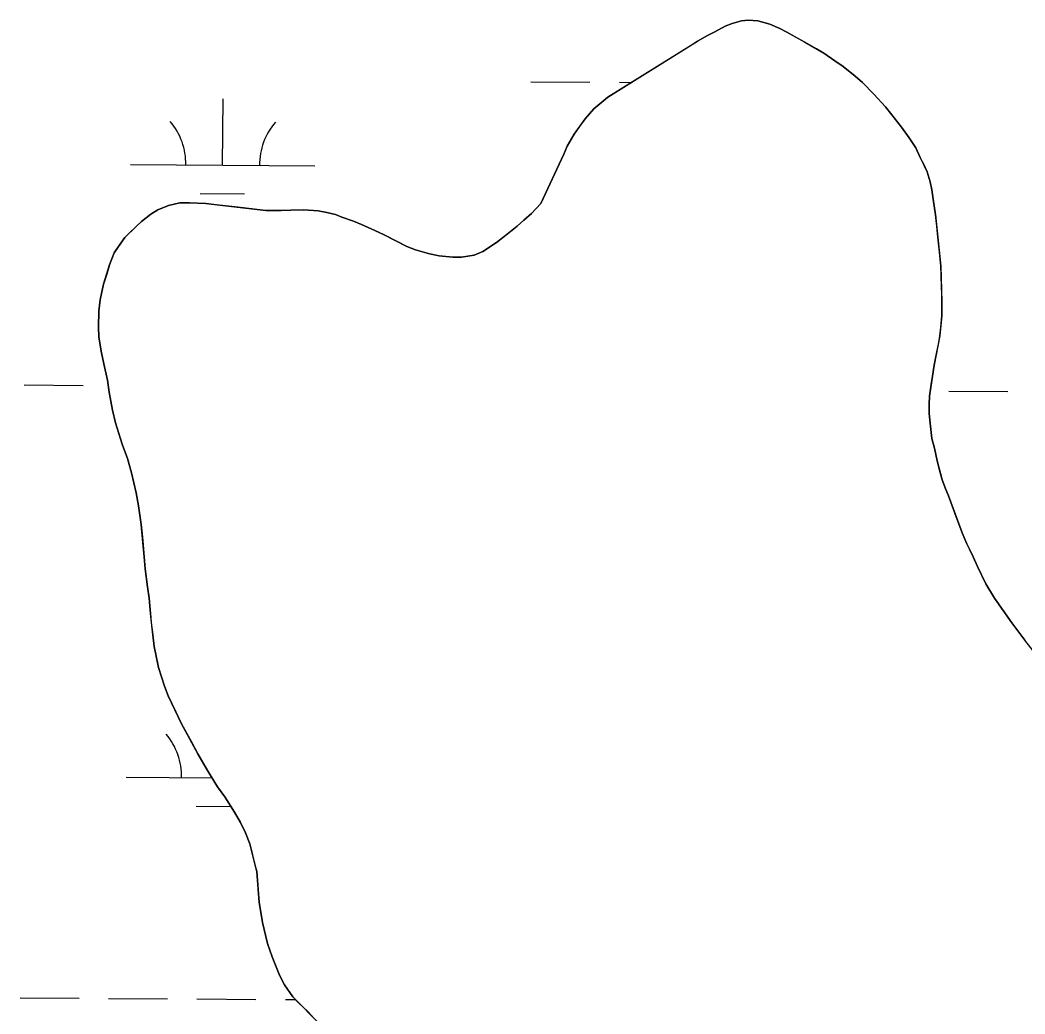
# Model space of a CAD drawing. Extents: x 3172231 to 3210228, y 940198 to 965780.
# Drawn here: x 3200964 to 3201509, y 952542 to 953081 of the extents above; entities that cross this region are included whole.
import ezdxf

# ---------------------------------------------------------------- set-up
doc = ezdxf.new("R2010")
doc.units = 0
for name, color, linetype in [('V-SITE-VEGE', 7, 'Continuous'), ('V-TOPO-SHOR', 7, 'Continuous'), ('V-WETL-SWMP', 7, 'Continuous')]:
    doc.layers.add(name, color=color, linetype=linetype)

msp = doc.modelspace()

# ---------------------------------------------------------------- linework, layer by layer
at = {"layer": 'V-SITE-VEGE'}
for p, q in [((3201340.802, 953075.013), (3201346.391, 953078.028)), ((3201346.391, 953078.028), (3201350.114, 953079.529)), ((3201350.114, 953079.529), (3201355.187, 953080.854)), ((3201355.187, 953080.854), (3201358.736, 953081.341)), ((3201358.736, 953081.341), (3201363.971, 953080.977)), ((3201363.971, 953080.977), (3201367.344, 953080.112)), ((3201367.344, 953080.112), (3201370.547, 953079.086)), ((3201370.547, 953079.086), (3201375.94, 953076.694)), ((3201331.318, 953069.827), (3201336.739, 953073.008)), ((3201336.739, 953073.008), (3201340.802, 953075.013)), ((3201375.94, 953076.694), (3201379.814, 953074.816)), ((3201379.814, 953074.816), (3201389.583, 953069.363)), ((3201282.692, 953039.507), (3201331.318, 953069.827)), ((3201389.583, 953069.363), (3201399.854, 953063.399)), ((3201399.854, 953063.399), (3201405.914, 953059.313)), ((3201405.914, 953059.313), (3201410.457, 953056.081)), ((3201410.457, 953056.081), (3201416.848, 953050.984)), ((3201416.848, 953050.984), (3201420.885, 953047.414)), ((3201420.885, 953047.414), (3201427.101, 953041.135)), ((3201275.059, 953033.127), (3201282.692, 953039.507)), ((3201427.101, 953041.135), (3201433.314, 953034.178)), ((3201433.314, 953034.178), (3201442.041, 953023.158)), ((3201264.35, 953019.504), (3201270.304, 953027.747)), ((3201270.304, 953027.747), (3201275.059, 953033.127)), ((3201442.041, 953023.158), (3201446.235, 953017.392)), ((3201260.602, 953012.934), (3201264.35, 953019.504)), ((3201446.235, 953017.392), (3201449.754, 953011.969)), ((3201258.72, 953008.553), (3201260.602, 953012.934)), ((3201449.754, 953011.969), (3201452.09, 953006.722)), ((3201246.254, 952981.763), (3201258.72, 953008.553)), ((3201452.09, 953006.722), (3201454.431, 953002.319)), ((3201454.431, 953002.319), (3201455.934, 952998.934)), ((3201455.934, 952998.934), (3201457.593, 952993.521)), ((3201457.593, 952993.521), (3201458.587, 952989.126)), ((3201458.587, 952989.126), (3201459.238, 952984.055)), ((3201038.335, 952978.265), (3201044.09, 952980.768)), ((3201044.09, 952980.768), (3201050.344, 952982.087)), ((3201050.344, 952982.087), (3201055.581, 952982.23)), ((3201055.581, 952982.23), (3201064.361, 952981.847)), ((3201064.361, 952981.847), (3201096.936, 952977.966)), ((3201241.161, 952976.385), (3201246.254, 952981.763)), ((3201459.238, 952984.055), (3201460.544, 952975.603)), ((3201029.522, 952972.06), (3201034.606, 952975.918)), ((3201034.606, 952975.918), (3201038.335, 952978.265)), ((3201096.936, 952977.966), (3201105.38, 952977.923)), ((3201105.38, 952977.923), (3201110.619, 952978.235)), ((3201110.619, 952978.235), (3201117.713, 952978.368)), ((3201117.713, 952978.368), (3201125.479, 952977.819)), ((3201125.479, 952977.819), (3201130.202, 952976.953)), ((3201130.202, 952976.953), (3201134.759, 952975.746)), ((3201134.759, 952975.746), (3201138.298, 952974.376)), ((3201138.298, 952974.376), (3201144.534, 952972.15)), ((3201237.089, 952972.691), (3201241.161, 952976.385)), ((3201460.544, 952975.603), (3201463.442, 952947.722)), ((3201020.523, 952963.325), (3201026.635, 952969.373)), ((3201026.635, 952969.373), (3201029.522, 952972.06)), ((3201144.534, 952972.15), (3201148.917, 952970.438)), ((3201148.917, 952970.438), (3201156.163, 952967.192)), ((3201222.165, 952960.608), (3201233.358, 952969.5)), ((3201233.358, 952969.5), (3201237.089, 952972.691)), ((3201016.954, 952958.447), (3201020.523, 952963.325)), ((3201156.163, 952967.192), (3201161.217, 952964.802)), ((3201161.217, 952964.802), (3201173.513, 952958.49)), ((3201014.74, 952954.91), (3201016.954, 952958.447)), ((3201173.513, 952958.49), (3201178.234, 952956.61)), ((3201214.879, 952955.746), (3201222.165, 952960.608)), ((3201012.174, 952948.506), (3201014.74, 952954.91)), ((3201178.234, 952956.61), (3201185.822, 952954.373)), ((3201185.822, 952954.373), (3201191.052, 952953.333)), ((3201191.052, 952953.333), (3201198.478, 952952.62)), ((3201198.478, 952952.62), (3201203.207, 952952.598)), ((3201203.207, 952952.598), (3201210.138, 952953.745)), ((3201210.138, 952953.745), (3201214.879, 952955.746)), ((3201008.911, 952938.051), (3201012.174, 952948.506)), ((3201463.442, 952947.722), (3201464.02, 952928.466)), ((3201007.009, 952929.447), (3201008.911, 952938.051)), ((3201006.302, 952923.371), (3201007.009, 952929.447)), ((3201464.02, 952928.466), (3201463.981, 952921.034)), ((3201006.089, 952914.757), (3201006.302, 952923.371)), ((3201463.981, 952921.034), (3201462.912, 952909.893)), ((3201006.398, 952909.18), (3201006.089, 952914.757)), ((3201007.875, 952900.73), (3201006.398, 952909.18)), ((3201462.912, 952909.893), (3201459.791, 952894.035)), ((3201009.028, 952894.814), (3201007.875, 952900.73)), ((3201011.008, 952885.854), (3201009.028, 952894.814)), ((3201459.791, 952894.035), (3201458.914, 952887.959)), ((3201458.914, 952887.959), (3201457.171, 952877.158)), ((3201011.989, 952879.429), (3201011.008, 952885.854)), ((3201013.798, 952869.625), (3201011.989, 952879.429)), ((3201457.171, 952877.158), (3201456.979, 952872.599)), ((3201015.451, 952862.691), (3201013.798, 952869.625)), ((3201456.979, 952872.599), (3201457.122, 952867.7)), ((3201457.122, 952867.7), (3201457.604, 952862.461)), ((3201019.106, 952851.189), (3201015.451, 952862.691)), ((3201457.604, 952862.461), (3201458.574, 952854.181)), ((3201458.574, 952854.181), (3201459.897, 952848.94)), ((3201021.939, 952843.407), (3201019.106, 952851.189)), ((3201459.897, 952848.94), (3201461.384, 952842.008)), ((3201024.095, 952835.626), (3201021.939, 952843.407)), ((3201461.384, 952842.008), (3201464.032, 952831.86)), ((3201026.571, 952824.635), (3201024.095, 952835.626)), ((3201464.032, 952831.86), (3201466.031, 952826.445)), ((3201466.031, 952826.445), (3201467.534, 952823.062)), ((3201027.888, 952817.704), (3201026.571, 952824.635)), ((3201467.534, 952823.062), (3201475.032, 952802.924)), ((3201029.357, 952807.563), (3201027.888, 952817.704)), ((3201030.956, 952789.991), (3201029.357, 952807.563)), ((3201475.032, 952802.924), (3201477.537, 952796.999)), ((3201477.537, 952796.999), (3201480.877, 952790.058)), ((3201031.427, 952783.4), (3201030.956, 952789.991)), ((3201480.877, 952790.058), (3201483.216, 952784.641)), ((3201032.73, 952773.769), (3201031.427, 952783.4)), ((3201483.216, 952784.641), (3201487.896, 952775.329)), ((3201033.713, 952767.514), (3201032.73, 952773.769)), ((3201487.896, 952775.329), (3201492.585, 952767.536)), ((3201034.345, 952759.236), (3201033.713, 952767.514)), ((3201492.585, 952767.536), (3201501.976, 952754.147)), ((3201035.638, 952747.575), (3201034.345, 952759.236)), ((3201501.976, 952754.147), (3201509.021, 952744.652)), ((3201036.449, 952741.324), (3201035.638, 952747.575)), ((3201038.755, 952729.827), (3201036.449, 952741.324)), ((3201041.913, 952719.845), (3201038.755, 952729.827)), ((3201043.912, 952714.432), (3201041.913, 952719.845)), ((3201051.266, 952699.363), (3201043.912, 952714.432)), ((3201060.134, 952683.104), (3201051.266, 952699.363)), ((3201065.323, 952673.959), (3201060.134, 952683.104)), ((3201070.851, 952665.147), (3201065.323, 952673.959)), ((3201074.707, 952659.722), (3201070.851, 952665.147)), ((3201080.071, 952651.419), (3201074.707, 952659.722)), ((3201083.252, 952645.83), (3201080.071, 952651.419)), ((3201085.924, 952640.073), (3201083.252, 952645.83)), ((3201088.257, 952634.15), (3201085.924, 952640.073)), ((3201092.066, 952619.1), (3201088.257, 952634.15)), ((3201093.332, 952602.541), (3201092.066, 952619.1)), ((3201095.134, 952591.556), (3201093.332, 952602.541)), ((3201097.946, 952580.056), (3201095.134, 952591.556)), ((3201100.443, 952572.782), (3201097.946, 952580.056)), ((3201104.446, 952562.964), (3201100.443, 952572.782)), ((3201107.121, 952557.547), (3201104.446, 952562.964)), ((3201111.645, 952551.106), (3201107.121, 952557.547)), ((3201126.94, 952535.83), (3201111.645, 952551.106))]:
    msp.add_line(p, q, dxfattribs=at)
at = {"layer": 'V-TOPO-SHOR'}
for points in [[(3201509.021, 952744.652), (3201501.976, 952754.147), (3201492.585, 952767.536), (3201487.896, 952775.329), (3201483.216, 952784.641), (3201480.877, 952790.058), (3201478.872, 952794.122), (3201477.537, 952796.999), (3201475.032, 952802.924), (3201473.367, 952807.323), (3201471.034, 952813.754), (3201469.533, 952817.647), (3201467.534, 952823.06), (3201466.031, 952826.445), (3201464.032, 952831.86), (3201462.543, 952837.779), (3201461.382, 952842.008), (3201459.897, 952848.94), (3201458.574, 952854.181), (3201457.604, 952862.461), (3201457.122, 952867.7), (3201456.979, 952872.599), (3201457.171, 952877.158), (3201458.218, 952883.57), (3201458.914, 952887.959), (3201459.791, 952894.033), (3201461.005, 952900.276), (3201462.218, 952906.35), (3201462.912, 952909.893), (3201463.264, 952912.932), (3201463.623, 952916.645), (3201463.981, 952921.034), (3201463.997, 952924.075), (3201464.02, 952928.466), (3201463.872, 952932.857), (3201463.723, 952936.404), (3201463.588, 952942.993), (3201463.442, 952947.722), (3201462.638, 952955.326), (3201461.835, 952963.438), (3201461.19, 952969.52), (3201460.544, 952975.603), (3201459.238, 952984.055), (3201458.587, 952989.126), (3201457.595, 952993.521), (3201455.934, 952998.934), (3201454.431, 953002.319), (3201452.09, 953006.722), (3201449.752, 953011.969), (3201446.233, 953017.392), (3201442.041, 953023.156), (3201437.511, 953028.921), (3201433.314, 953034.178), (3201427.101, 953041.135), (3201420.885, 953047.414), (3201416.848, 953050.984), (3201410.457, 953056.081), (3201405.914, 953059.313), (3201399.854, 953063.399), (3201395.813, 953065.783), (3201389.583, 953069.363), (3201385.541, 953071.578), (3201379.814, 953074.816), (3201375.94, 953076.694), (3201370.547, 953079.086), (3201367.344, 953080.115), (3201363.971, 953080.977), (3201358.736, 953081.341), (3201355.187, 953080.854), (3201350.114, 953079.529), (3201346.391, 953078.028), (3201340.802, 953075.015), (3201336.739, 953073.008), (3201331.318, 953069.827), (3201328.098, 953067.818), (3201282.692, 953039.507), (3201275.059, 953033.127)], [(3201275.059, 953033.127), (3201270.304, 953027.747), (3201267.242, 953023.541), (3201264.35, 953019.504), (3201260.6, 953012.934), (3201258.72, 953008.553), (3201246.254, 952981.763), (3201241.161, 952976.385), (3201237.089, 952972.691), (3201233.358, 952969.5), (3201227.083, 952964.466), (3201222.165, 952960.608), (3201214.879, 952955.746), (3201210.138, 952953.745), (3201203.207, 952952.598), (3201198.478, 952952.62), (3201191.052, 952953.333), (3201185.822, 952954.373), (3201178.234, 952956.61), (3201173.513, 952958.49), (3201168.629, 952961.05), (3201161.217, 952964.802), (3201156.163, 952967.192), (3201148.917, 952970.438), (3201144.534, 952972.15), (3201138.298, 952974.376), (3201134.757, 952975.746), (3201130.202, 952976.953), (3201125.479, 952977.819), (3201117.713, 952978.366), (3201110.619, 952978.235), (3201105.38, 952977.923), (3201096.936, 952977.966), (3201090.86, 952978.673), (3201081.746, 952979.732), (3201070.269, 952981.143), (3201064.361, 952981.847), (3201055.581, 952982.23), (3201050.344, 952982.087), (3201044.09, 952980.768), (3201038.335, 952978.265), (3201034.606, 952975.918), (3201029.52, 952972.06), (3201026.635, 952969.373), (3201022.901, 952965.676), (3201020.523, 952963.325), (3201016.954, 952958.445), (3201014.74, 952954.91), (3201012.174, 952948.506), (3201010.628, 952943.445), (3201008.911, 952938.051), (3201007.009, 952929.447), (3201006.302, 952923.371), (3201006.089, 952914.757), (3201006.398, 952909.182), (3201007.875, 952900.73), (3201009.028, 952894.814), (3201011.008, 952885.854), (3201011.989, 952879.429), (3201013.798, 952869.625), (3201015.451, 952862.693), (3201019.106, 952851.189), (3201021.939, 952843.407), (3201024.095, 952835.626), (3201026.571, 952824.635), (3201027.888, 952817.704), (3201029.357, 952807.563), (3201029.995, 952800.634), (3201030.956, 952789.991), (3201031.427, 952783.4), (3201032.73, 952773.769), (3201033.713, 952767.514), (3201034.345, 952759.236), (3201034.827, 952754.335), (3201035.638, 952747.575), (3201036.449, 952741.322), (3201037.27, 952736.927), (3201038.755, 952729.827), (3201041.913, 952719.845), (3201043.912, 952714.432), (3201048.09, 952705.795), (3201051.266, 952699.363), (3201056.622, 952689.538), (3201060.134, 952683.104), (3201065.323, 952673.957), (3201070.851, 952665.147), (3201074.707, 952659.722), (3201080.071, 952651.419), (3201083.252, 952645.83), (3201085.924, 952640.073), (3201088.257, 952634.15), (3201091.237, 952622.145), (3201092.066, 952619.1), (3201092.861, 952609.47), (3201093.332, 952602.541), (3201095.134, 952591.556), (3201097.946, 952580.056), (3201100.443, 952572.782), (3201104.446, 952562.966), (3201107.121, 952557.547), (3201111.647, 952551.106)], [(3201111.647, 952551.106), (3201115.008, 952547.71), (3201119.546, 952543.297), (3201122.401, 952540.411)]]:
    msp.add_lwpolyline(points, dxfattribs=at)
at = {"layer": 'V-WETL-SWMP'}
for p, q in [((3201346.391, 953078.027), (3201340.802, 953075.015)), ((3201350.114, 953079.528), (3201346.391, 953078.027)), ((3201355.188, 953080.853), (3201350.114, 953079.528)), ((3201358.737, 953081.341), (3201355.188, 953080.853)), ((3201363.971, 953080.977), (3201358.737, 953081.341)), ((3201367.344, 953080.115), (3201363.971, 953080.977)), ((3201370.548, 953079.086), (3201367.344, 953080.115)), ((3201375.94, 953076.694), (3201370.548, 953079.086)), ((3201336.739, 953073.009), (3201331.318, 953069.828)), ((3201340.802, 953075.015), (3201336.739, 953073.009)), ((3201379.815, 953074.816), (3201375.94, 953076.694)), ((3201385.541, 953071.578), (3201379.815, 953074.816)), ((3201389.583, 953069.362), (3201385.541, 953071.578)), ((3201328.099, 953067.818), (3201282.692, 953039.507)), ((3201331.318, 953069.828), (3201328.099, 953067.818)), ((3201395.813, 953065.783), (3201389.583, 953069.362)), ((3201399.855, 953063.398), (3201395.813, 953065.783)), ((3201405.914, 953059.314), (3201399.855, 953063.398)), ((3201410.457, 953056.082), (3201405.914, 953059.314)), ((3201416.849, 953050.983), (3201410.457, 953056.082)), ((3201420.884, 953047.415), (3201416.849, 953050.983)), ((3201240.922, 953047.913), (3201272.921, 953047.695)), ((3201288.921, 953047.586), (3201295.577, 953047.541)), ((3201427.101, 953041.135), (3201420.884, 953047.415)), ((3201073.546, 953002.621), (3201073.791, 953038.62)), ((3201282.692, 953039.507), (3201275.06, 953033.128)), ((3201433.315, 953034.178), (3201427.101, 953041.135)), ((3201437.51, 953028.921), (3201433.315, 953034.178)), ((3201270.303, 953027.748), (3201267.242, 953023.541)), ((3201275.06, 953033.128), (3201270.303, 953027.748)), ((3201442.041, 953023.156), (3201437.51, 953028.921)), ((3201267.242, 953023.541), (3201264.35, 953019.503)), ((3201446.233, 953017.392), (3201442.041, 953023.156)), ((3201264.35, 953019.503), (3201260.601, 953012.935)), ((3201449.752, 953011.97), (3201446.233, 953017.392)), ((3201260.601, 953012.935), (3201258.721, 953008.554)), ((3201452.09, 953006.722), (3201449.752, 953011.97)), ((3201258.721, 953008.554), (3201246.255, 952981.764)), ((3201454.432, 953002.319), (3201452.09, 953006.722)), ((3201023.547, 953002.962), (3201123.545, 953002.281)), ((3201455.935, 952998.934), (3201454.432, 953002.319)), ((3201457.596, 952993.521), (3201455.935, 952998.934)), ((3201458.587, 952989.125), (3201457.596, 952993.521)), ((3201061.441, 952987.272), (3201085.44, 952987.109)), ((3201459.237, 952984.055), (3201458.587, 952989.125)), ((3201044.089, 952980.769), (3201038.334, 952978.265)), ((3201050.345, 952982.088), (3201044.089, 952980.769)), ((3201055.581, 952982.23), (3201050.345, 952982.088)), ((3201064.361, 952981.848), (3201055.581, 952982.23)), ((3201070.269, 952981.142), (3201064.361, 952981.848)), ((3201081.746, 952979.732), (3201070.269, 952981.142)), ((3201090.861, 952978.672), (3201081.746, 952979.732)), ((3201096.937, 952977.966), (3201090.861, 952978.672)), ((3201246.255, 952981.764), (3201241.161, 952976.385)), ((3201460.545, 952975.604), (3201459.237, 952984.055)), ((3201034.606, 952975.919), (3201029.52, 952972.061)), ((3201038.334, 952978.265), (3201034.606, 952975.919)), ((3201105.381, 952977.923), (3201096.937, 952977.966)), ((3201110.619, 952978.234), (3201105.381, 952977.923)), ((3201117.713, 952978.366), (3201110.619, 952978.234)), ((3201125.479, 952977.82), (3201117.713, 952978.366)), ((3201130.203, 952976.952), (3201125.479, 952977.82)), ((3201134.757, 952975.746), (3201130.203, 952976.952)), ((3201138.297, 952974.377), (3201134.757, 952975.746)), ((3201144.534, 952972.15), (3201138.297, 952974.377)), ((3201241.161, 952976.385), (3201237.089, 952972.691)), ((3201461.189, 952969.52), (3201460.545, 952975.604)), ((3201026.635, 952969.373), (3201022.901, 952965.677)), ((3201029.52, 952972.061), (3201026.635, 952969.373)), ((3201148.917, 952970.438), (3201144.534, 952972.15)), ((3201156.162, 952967.192), (3201148.917, 952970.438)), ((3201233.357, 952969.501), (3201227.082, 952964.466)), ((3201237.089, 952972.691), (3201233.357, 952969.501)), ((3201461.834, 952963.437), (3201461.189, 952969.52)), ((3201020.524, 952963.325), (3201016.953, 952958.445)), ((3201022.901, 952965.677), (3201020.524, 952963.325)), ((3201161.217, 952964.802), (3201156.162, 952967.192)), ((3201168.629, 952961.049), (3201161.217, 952964.802)), ((3201227.082, 952964.466), (3201222.165, 952960.607)), ((3201462.637, 952955.326), (3201461.834, 952963.437)), ((3201016.953, 952958.445), (3201014.739, 952954.91)), ((3201173.514, 952958.49), (3201168.629, 952961.049)), ((3201178.233, 952956.609), (3201173.514, 952958.49)), ((3201222.165, 952960.607), (3201214.878, 952955.746)), ((3201014.739, 952954.91), (3201012.173, 952948.505)), ((3201185.822, 952954.374), (3201178.233, 952956.609)), ((3201191.052, 952953.334), (3201185.822, 952954.374)), ((3201198.479, 952952.621), (3201191.052, 952953.334)), ((3201203.208, 952952.597), (3201198.479, 952952.621)), ((3201210.138, 952953.744), (3201203.208, 952952.597)), ((3201214.878, 952955.746), (3201210.138, 952953.744)), ((3201463.442, 952947.722), (3201462.637, 952955.326)), ((3201012.173, 952948.505), (3201010.627, 952943.446)), ((3201463.587, 952942.992), (3201463.442, 952947.722)), ((3201010.627, 952943.446), (3201008.911, 952938.05)), ((3201463.722, 952936.405), (3201463.587, 952942.992)), ((3201008.911, 952938.05), (3201007.009, 952929.447)), ((3201463.873, 952932.857), (3201463.722, 952936.405)), ((3201464.02, 952928.466), (3201463.873, 952932.857)), ((3201007.009, 952929.447), (3201006.302, 952923.37)), ((3201463.997, 952924.075), (3201464.02, 952928.466)), ((3201006.302, 952923.37), (3201006.09, 952914.758)), ((3201463.622, 952916.645), (3201463.982, 952921.035)), ((3201463.982, 952921.035), (3201463.997, 952924.075)), ((3201006.09, 952914.758), (3201006.399, 952909.183)), ((3201463.265, 952912.932), (3201463.622, 952916.645)), ((3201006.399, 952909.183), (3201007.876, 952900.731)), ((3201462.218, 952906.35), (3201462.912, 952909.893)), ((3201462.912, 952909.893), (3201463.265, 952912.932)), ((3201461.005, 952900.276), (3201462.218, 952906.35)), ((3201007.876, 952900.731), (3201009.028, 952894.814)), ((3201459.791, 952894.034), (3201461.005, 952900.276)), ((3201009.028, 952894.814), (3201011.009, 952885.853)), ((3201458.915, 952887.958), (3201459.791, 952894.034)), ((3201458.217, 952883.571), (3201458.915, 952887.958)), ((3200965.887, 952883.28), (3200997.886, 952883.063)), ((3201011.009, 952885.853), (3201011.989, 952879.43)), ((3201457.171, 952877.158), (3201458.217, 952883.571)), ((3201011.989, 952879.43), (3201013.797, 952869.625)), ((3201456.979, 952872.599), (3201457.171, 952877.158)), ((3201467.783, 952879.864), (3201499.783, 952879.646)), ((3201013.797, 952869.625), (3201015.451, 952862.692)), ((3201457.123, 952867.7), (3201456.979, 952872.599)), ((3201457.603, 952862.462), (3201457.123, 952867.7)), ((3201015.451, 952862.692), (3201019.107, 952851.189)), ((3201458.574, 952854.182), (3201457.603, 952862.462)), ((3201459.898, 952848.94), (3201458.574, 952854.182)), ((3201019.107, 952851.189), (3201021.939, 952843.406)), ((3201461.383, 952842.007), (3201459.898, 952848.94)), ((3201021.939, 952843.406), (3201024.095, 952835.626)), ((3201462.544, 952837.779), (3201461.383, 952842.007)), ((3201464.033, 952831.861), (3201462.544, 952837.779)), ((3201024.095, 952835.626), (3201026.572, 952824.635)), ((3201466.032, 952826.446), (3201464.033, 952831.861)), ((3201467.535, 952823.06), (3201466.032, 952826.446)), ((3201026.572, 952824.635), (3201027.888, 952817.704)), ((3201469.534, 952817.646), (3201467.535, 952823.06)), ((3201027.888, 952817.704), (3201029.356, 952807.563)), ((3201471.034, 952813.754), (3201469.534, 952817.646)), ((3201473.366, 952807.324), (3201471.034, 952813.754)), ((3201029.356, 952807.563), (3201029.996, 952800.635)), ((3201475.032, 952802.924), (3201473.366, 952807.324)), ((3201029.996, 952800.635), (3201030.955, 952789.99)), ((3201477.536, 952797), (3201475.032, 952802.924)), ((3201478.872, 952794.122), (3201477.536, 952797)), ((3201480.878, 952790.059), (3201478.872, 952794.122)), ((3201030.955, 952789.99), (3201031.428, 952783.401)), ((3201483.215, 952784.642), (3201480.878, 952790.059)), ((3201031.428, 952783.401), (3201032.73, 952773.768)), ((3201487.896, 952775.33), (3201483.215, 952784.642)), ((3201032.73, 952773.768), (3201033.712, 952767.514)), ((3201492.585, 952767.537), (3201487.896, 952775.33)), ((3201033.712, 952767.514), (3201034.345, 952759.235)), ((3201501.975, 952754.147), (3201492.585, 952767.537)), ((3201034.345, 952759.235), (3201034.827, 952754.335)), ((3201034.827, 952754.335), (3201035.637, 952747.575)), ((3201509.02, 952744.653), (3201501.975, 952754.147)), ((3201035.637, 952747.575), (3201036.449, 952741.322)), ((3201516.738, 952734.818), (3201509.02, 952744.653)), ((3201036.449, 952741.322), (3201037.271, 952736.927)), ((3201037.271, 952736.927), (3201038.755, 952729.826)), ((3201038.755, 952729.826), (3201041.913, 952719.845)), ((3201041.913, 952719.845), (3201043.912, 952714.431)), ((3201043.912, 952714.431), (3201048.09, 952705.796)), ((3201048.09, 952705.796), (3201051.266, 952699.362)), ((3201051.266, 952699.362), (3201056.621, 952689.539)), ((3201056.621, 952689.539), (3201060.134, 952683.103)), ((3201060.134, 952683.103), (3201065.323, 952673.957)), ((3201065.323, 952673.957), (3201070.852, 952665.146)), ((3201021.282, 952670.294), (3201067.82, 952669.978)), ((3201070.852, 952665.146), (3201074.708, 952659.722)), ((3201074.708, 952659.722), (3201080.071, 952651.419)), ((3201059.177, 952654.605), (3201078.096, 952654.476)), ((3201080.071, 952651.419), (3201083.251, 952645.829)), ((3201083.251, 952645.829), (3201085.924, 952640.074)), ((3201085.924, 952640.074), (3201088.258, 952634.15)), ((3201088.258, 952634.15), (3201091.237, 952622.144)), ((3201091.237, 952622.144), (3201092.066, 952619.1)), ((3201092.066, 952619.1), (3201092.861, 952609.469)), ((3201092.861, 952609.469), (3201093.332, 952602.542)), ((3201093.332, 952602.542), (3201095.134, 952591.555)), ((3201095.134, 952591.555), (3201097.947, 952580.056)), ((3201097.947, 952580.056), (3201100.443, 952572.781)), ((3201100.443, 952572.781), (3201104.446, 952562.965)), ((3201104.446, 952562.965), (3201107.121, 952557.547)), ((3201107.121, 952557.547), (3201111.648, 952551.106)), ((3200963.622, 952550.613), (3200995.622, 952550.395)), ((3201011.621, 952550.286), (3201043.621, 952550.069)), ((3201059.62, 952549.96), (3201091.619, 952549.742)), ((3201107.619, 952549.633), (3201113.143, 952549.595)), ((3201111.648, 952551.106), (3201115.008, 952547.711)), ((3201115.008, 952547.711), (3201119.546, 952543.297)), ((3201119.546, 952543.297), (3201122.402, 952540.411))]:
    msp.add_line(p, q, dxfattribs=at)
for centre, start, end in [((3201018.307, 953003.472), 358.83817, 40.38182), ((3201128.791, 953002.72), 138.83816, 180.38182), ((3201016.043, 952670.805), 358.83817, 40.38182)]:
    msp.add_arc(centre, 35.246, start, end, dxfattribs=at)

doc.saveas('drawing.dxf')
